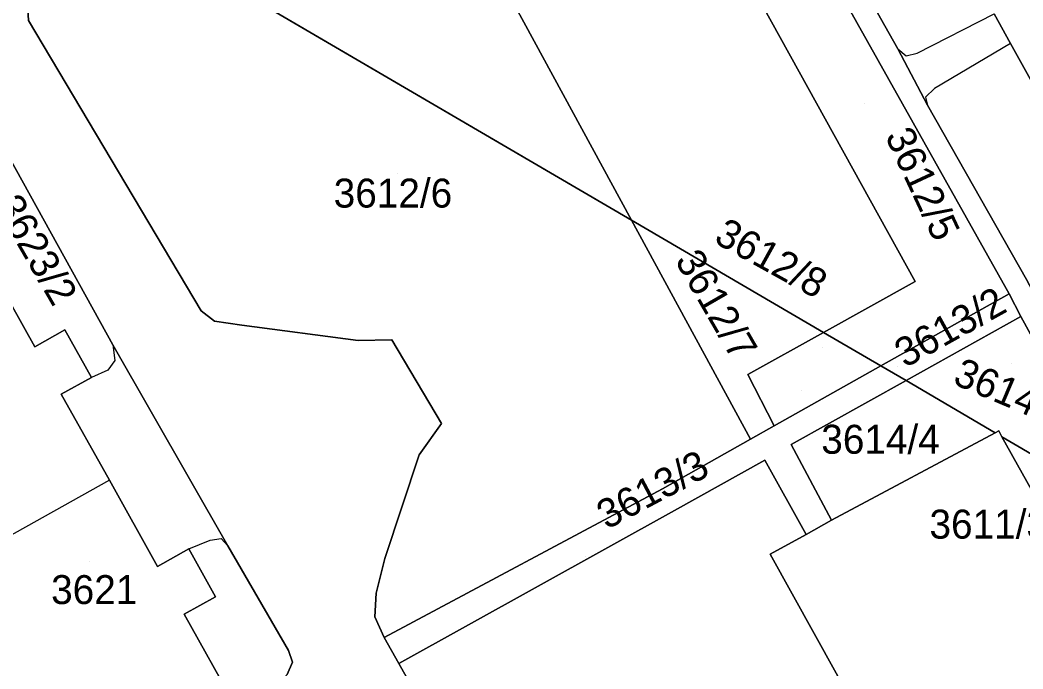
# Model space of a CAD drawing. Extents: x -262715 to -259381, y -1237238 to -1231182.
# Drawn here: x -261726.9 to -261657.7, y -1236007.7 to -1235962.8 of the extents above; entities that cross this region are included whole.
import ezdxf

# ---------------------------------------------------------------- set-up
doc = ezdxf.new("R2010")
doc.units = 0
for name, color, linetype in [('body_kn', 7, 'Continuous'), ('kladpar_druhypozemkov', 7, 'Continuous'), ('kladpar_hranice', 7, 'Continuous'), ('kladpar_parcelnecisla', 7, 'Continuous'), ('kladpar_plochy', 7, 'Continuous'), ('kladpar_sipky', 7, 'Continuous'), ('zappar_hrandruhpozemk', 7, 'Continuous')]:
    doc.layers.add(name, color=color, linetype=linetype)

msp = doc.modelspace()

# ---------------------------------------------------------------- linework, layer by layer
at = {"layer": 'body_kn'}
for p, q in [((-261726.33, -1235962.87), (-261726.33, -1235962.87)), ((-261658.56, -1235964.46), (-261658.56, -1235964.46)), ((-261658.56, -1235964.46), (-261658.56, -1235964.46)), ((-261666.32, -1235964.83), (-261666.32, -1235964.83)), ((-261666.32, -1235964.83), (-261666.32, -1235964.83)), ((-261665, -1235965.13), (-261665, -1235965.13)), ((-261665.75, -1235965.32), (-261665.75, -1235965.32)), ((-261663.79, -1235967.57), (-261663.79, -1235967.57)), ((-261664.42, -1235968.17), (-261664.42, -1235968.17)), ((-261664.28, -1235968.72), (-261664.28, -1235968.72)), ((-261684.71, -1235976.66), (-261684.71, -1235976.66)), ((-261684.71, -1235976.66), (-261684.71, -1235976.66)), ((-261665.14, -1235980.9), (-261665.14, -1235980.9)), ((-261658.65, -1235981.75), (-261658.65, -1235981.75)), ((-261714.4, -1235982.92), (-261714.4, -1235982.92)), ((-261713.49, -1235983.64), (-261713.49, -1235983.64)), ((-261657.83, -1235983.33), (-261657.83, -1235983.33)), ((-261723.81, -1235984.24), (-261723.81, -1235984.24)), ((-261711.6, -1235983.91), (-261711.6, -1235983.91)), ((-261671.45, -1235984.42), (-261671.45, -1235984.42)), ((-261703.56, -1235984.98), (-261703.56, -1235984.98)), ((-261701.25, -1235984.93), (-261701.25, -1235984.93)), ((-261725.89, -1235985.41), (-261725.89, -1235985.41)), ((-261720.49, -1235985.28), (-261720.49, -1235985.28)), ((-261720.49, -1235985.28), (-261720.49, -1235985.28)), ((-261720.37, -1235986.37), (-261720.37, -1235986.37)), ((-261720.85, -1235987.02), (-261720.85, -1235987.02)), ((-261667.51, -1235986.73), (-261667.51, -1235986.73)), ((-261667.51, -1235986.73), (-261667.51, -1235986.73)), ((-261721.98, -1235987.53), (-261721.98, -1235987.53)), ((-261676.67, -1235987.33), (-261676.67, -1235987.33)), ((-261676.67, -1235987.33), (-261676.67, -1235987.33)), ((-261665.76, -1235987.75), (-261665.76, -1235987.75)), ((-261665.76, -1235987.75), (-261665.76, -1235987.75)), ((-261724.06, -1235988.69), (-261724.06, -1235988.69)), ((-261697.82, -1235990.7), (-261697.82, -1235990.7)), ((-261674.86, -1235990.86), (-261674.86, -1235990.86)), ((-261659.61, -1235991.35), (-261659.61, -1235991.35)), ((-261659.61, -1235991.35), (-261659.61, -1235991.35)), ((-261659.37, -1235991.22), (-261659.37, -1235991.22)), ((-261659.37, -1235991.22), (-261659.37, -1235991.22)), ((-261676.5, -1235991.8), (-261676.5, -1235991.8)), ((-261673.68, -1235992.17), (-261673.68, -1235992.17)), ((-261673.68, -1235992.17), (-261673.68, -1235992.17)), ((-261659.15, -1235991.62), (-261659.15, -1235991.62)), ((-261659.15, -1235991.62), (-261659.15, -1235991.62)), ((-261699.37, -1235992.87), (-261699.37, -1235992.87)), ((-261675.5, -1235993.24), (-261675.5, -1235993.24)), ((-261675.5, -1235993.24), (-261675.5, -1235993.24)), ((-261720.74, -1235994.63), (-261720.74, -1235994.63)), ((-261720.74, -1235994.63), (-261720.74, -1235994.63)), ((-261682.56, -1235995.23), (-261682.56, -1235995.23)), ((-261681.73, -1235996.71), (-261681.73, -1235996.71)), ((-261670.9, -1235997.38), (-261670.9, -1235997.38)), ((-261672.65, -1235998.38), (-261672.65, -1235998.38)), ((-261713.78, -1235998.76), (-261713.78, -1235998.76)), ((-261713.02, -1235998.66), (-261713.02, -1235998.66)), ((-261715.26, -1235999.37), (-261715.26, -1235999.37)), ((-261715.26, -1235999.37), (-261715.26, -1235999.37)), ((-261712.57, -1235999.15), (-261712.57, -1235999.15)), ((-261675.14, -1235999.74), (-261675.14, -1235999.74)), ((-261701.74, -1236000.04), (-261701.74, -1236000.04)), ((-261717.42, -1236000.58), (-261717.42, -1236000.58)), ((-261702.33, -1236002.42), (-261702.33, -1236002.42)), ((-261713.42, -1236002.67), (-261713.42, -1236002.67)), ((-261715.57, -1236003.88), (-261715.57, -1236003.88)), ((-261702.41, -1236004.06), (-261702.41, -1236004.06)), ((-261701.77, -1236005.48), (-261701.77, -1236005.48)), ((-261701.77, -1236005.48), (-261701.77, -1236005.48)), ((-261708.39, -1236006.39), (-261708.39, -1236006.39)), ((-261708.1, -1236007.2), (-261708.1, -1236007.2)), ((-261700.76, -1236007.28), (-261700.76, -1236007.28))]:
    msp.add_line(p, q, dxfattribs=at)
at = {"layer": 'kladpar_druhypozemkov'}
for p, q in [((-261668.64, -1235968.6), (-261668.64, -1235968.6)), ((-261700.84, -1235973.46), (-261700.84, -1235973.46)), ((-261676.06, -1235985.03), (-261676.06, -1235985.03)), ((-261658.46, -1235986.56), (-261658.46, -1235986.56)), ((-261666.37, -1235986.75), (-261666.37, -1235986.75)), ((-261672.96, -1235988.4), (-261672.96, -1235988.4)), ((-261666.86, -1235991.27), (-261666.86, -1235991.27)), ((-261722.12, -1236000.25), (-261722.12, -1236000.25)), ((-261687.9, -1235999.9), (-261687.9, -1235999.9))]:
    msp.add_line(p, q, dxfattribs=at)
at = {"layer": 'kladpar_hranice'}
for p, q in [((-261723.25, -1235954.12), (-261684.71, -1235976.66)), ((-261684.71, -1235976.66), (-261723.25, -1235954.12)), ((-261684.71, -1235976.66), (-261671.45, -1235984.42)), ((-261671.45, -1235984.42), (-261684.71, -1235976.66)), ((-261676.67, -1235987.33), (-261671.45, -1235984.42)), ((-261671.45, -1235984.42), (-261667.51, -1235986.73)), ((-261667.51, -1235986.73), (-261671.45, -1235984.42)), ((-261667.51, -1235986.73), (-261665.76, -1235987.75)), ((-261665.76, -1235987.75), (-261667.51, -1235986.73)), ((-261673.68, -1235992.17), (-261665.76, -1235987.75)), ((-261665.76, -1235987.75), (-261659.61, -1235991.35)), ((-261659.61, -1235991.35), (-261665.76, -1235987.75)), ((-261659.15, -1235991.62), (-261656.28, -1235993.3)), ((-261656.28, -1235993.3), (-261659.15, -1235991.62))]:
    msp.add_line(p, q, dxfattribs=at)
for points in [[(-261700.14, -1235910.44), (-261695.81, -1235907.56), (-261696.3, -1235908.79), (-261696.13, -1235910.23), (-261682.96, -1235934.42), (-261680.87, -1235938.67), (-261674.47, -1235950.17), (-261672.63, -1235953.64), (-261666.32, -1235964.83), (-261664.28, -1235968.72), (-261657.45, -1235980.76), (-261655.55, -1235984.37), (-261649.11, -1235996.09), (-261647.9, -1235998.2)], [(-261647.9, -1235998.2), (-261649.11, -1235996.09), (-261655.55, -1235984.37), (-261657.45, -1235980.76), (-261664.28, -1235968.72), (-261666.32, -1235964.83), (-261672.63, -1235953.64), (-261674.47, -1235950.17), (-261680.87, -1235938.67), (-261682.96, -1235934.42), (-261696.13, -1235910.23), (-261696.3, -1235908.79), (-261695.81, -1235907.56)], [(-261656.28, -1235993.3), (-261653.25, -1235991.72), (-261657.83, -1235983.33), (-261658.65, -1235981.75), (-261674.3, -1235953.82), (-261675.47, -1235951.64), (-261694.09, -1235918.19), (-261695.04, -1235916.46), (-261697.94, -1235911.57), (-261698.79, -1235910.77), (-261700.14, -1235910.44)], [(-261708.89, -1235932.33), (-261698.55, -1235920.54), (-261695.04, -1235916.46), (-261694.09, -1235918.19), (-261697.65, -1235922.13), (-261680.01, -1235954.03), (-261675.47, -1235951.64), (-261674.3, -1235953.82), (-261678.75, -1235956.26), (-261665.14, -1235980.9), (-261671.45, -1235984.42)], [(-261684.71, -1235976.66), (-261694.85, -1235957.99), (-261704.72, -1235951.97), (-261730.8, -1235940.42), (-261732.17, -1235937.98), (-261704.09, -1235950.34), (-261696.53, -1235954.95), (-261708.89, -1235932.33)], [(-261730.8, -1235940.42), (-261704.72, -1235951.97), (-261694.85, -1235957.99), (-261684.71, -1235976.66)], [(-261668.08, -1236100.29), (-261670.9, -1236086.64), (-261672.16, -1236081.49), (-261675.54, -1236066.75), (-261677.5, -1236061.86), (-261685.65, -1236046.92), (-261694.66, -1236031.04), (-261703.07, -1236016.05), (-261705.14, -1236012.48), (-261705.61, -1236011.77), (-261706.27, -1236011.58), (-261708.15, -1236011.79), (-261710.59, -1236012.8), (-261712.05, -1236010.19), (-261709.9, -1236009.62), (-261708.47, -1236008.04), (-261708.1, -1236007.2), (-261708.39, -1236006.39), (-261712.57, -1235999.15), (-261720.49, -1235985.28), (-261730.06, -1235968), (-261736.15, -1235950.61)], [(-261678.75, -1235956.26), (-261674.3, -1235953.82), (-261658.65, -1235981.75), (-261667.51, -1235986.73)], [(-261684.71, -1235976.66), (-261676.5, -1235991.8), (-261682.56, -1235995.23), (-261701.77, -1236005.48), (-261702.41, -1236004.06), (-261702.33, -1236002.42), (-261701.74, -1236000.04), (-261699.37, -1235992.87), (-261697.82, -1235990.7), (-261701.25, -1235984.93), (-261703.56, -1235984.98), (-261711.6, -1235983.91), (-261713.49, -1235983.64), (-261714.4, -1235982.92), (-261726.33, -1235962.87), (-261726.38, -1235961.73), (-261725.95, -1235960.46), (-261723.03, -1235954.52)], [(-261671.45, -1235984.42), (-261665.14, -1235980.9), (-261678.75, -1235956.26)], [(-261648.09, -1235957.54), (-261644.3, -1235964.36), (-261655.2, -1235970.53), (-261658.56, -1235964.46), (-261659.69, -1235962.41)], [(-261726.38, -1235961.73), (-261726.33, -1235962.87), (-261714.4, -1235982.92), (-261713.49, -1235983.64), (-261711.6, -1235983.91), (-261703.56, -1235984.98), (-261701.25, -1235984.93), (-261697.82, -1235990.7), (-261699.37, -1235992.87), (-261701.74, -1236000.04), (-261702.33, -1236002.42), (-261702.41, -1236004.06), (-261701.77, -1236005.48), (-261700.76, -1236007.28), (-261685.13, -1236035.17)], [(-261659.69, -1235962.41), (-261658.56, -1235964.46), (-261655.2, -1235970.53), (-261651.03, -1235978.06), (-261649.9, -1235980.11), (-261646.84, -1235985.64), (-261642.65, -1235993.21), (-261641.49, -1235995.3), (-261638.2, -1236001.24), (-261636.04, -1236005.14)], [(-261730.06, -1235968), (-261720.49, -1235985.28), (-261712.57, -1235999.15), (-261708.39, -1236006.39), (-261708.1, -1236007.2), (-261708.47, -1236008.04), (-261709.9, -1236009.62), (-261712.05, -1236010.19), (-261715.57, -1236003.88), (-261713.42, -1236002.67), (-261715.26, -1235999.37), (-261717.42, -1236000.58), (-261720.74, -1235994.63), (-261724.06, -1235988.69), (-261721.98, -1235987.53), (-261723.81, -1235984.24), (-261725.89, -1235985.41), (-261729.37, -1235979.18)], [(-261671.45, -1235984.42), (-261676.67, -1235987.33), (-261674.86, -1235990.86), (-261676.5, -1235991.8), (-261684.71, -1235976.66)], [(-261729.37, -1235979.18), (-261725.89, -1235985.41), (-261723.81, -1235984.24), (-261721.98, -1235987.53), (-261724.06, -1235988.69), (-261720.74, -1235994.63), (-261717.42, -1236000.58), (-261715.26, -1235999.37), (-261713.42, -1236002.67), (-261715.57, -1236003.88), (-261712.05, -1236010.19), (-261723.08, -1236016.35), (-261731.77, -1236000.8), (-261740.43, -1235985.35), (-261729.37, -1235979.18)], [(-261667.51, -1235986.73), (-261658.65, -1235981.75), (-261657.83, -1235983.33), (-261665.76, -1235987.75)], [(-261665.76, -1235987.75), (-261657.83, -1235983.33), (-261653.25, -1235991.72), (-261656.28, -1235993.3)], [(-261701.77, -1236005.48), (-261682.56, -1235995.23), (-261676.5, -1235991.8), (-261674.86, -1235990.86), (-261667.51, -1235986.73)], [(-261667.51, -1235986.73), (-261674.86, -1235990.86), (-261676.67, -1235987.33)], [(-261665.76, -1235987.75), (-261673.68, -1235992.17), (-261670.9, -1235997.38), (-261672.65, -1235998.38), (-261675.5, -1235993.24), (-261681.73, -1235996.71), (-261700.76, -1236007.28), (-261701.77, -1236005.48)], [(-261659.37, -1235991.22), (-261659.15, -1235991.62), (-261645.89, -1236015.37), (-261641.6, -1236013.13), (-261640.57, -1236015.16), (-261644.84, -1236017.45), (-261620.32, -1236061.49), (-261612.68, -1236065.74), (-261611.06, -1236068.53), (-261622.18, -1236062.34), (-261637.19, -1236068.77), (-261660.5, -1236026.2), (-261662.24, -1236030.9), (-261668.09, -1236046.76), (-261669.85, -1236046.53), (-261663.82, -1236030.1), (-261661.6, -1236024.18), (-261675.14, -1235999.74), (-261672.65, -1235998.38), (-261670.9, -1235997.38), (-261659.61, -1235991.35), (-261659.37, -1235991.22)], [(-261659.61, -1235991.35), (-261670.9, -1235997.38), (-261673.68, -1235992.17)], [(-261659.15, -1235991.62), (-261659.37, -1235991.22), (-261659.61, -1235991.35)], [(-261650.52, -1235996.67), (-261641.6, -1236013.13), (-261645.89, -1236015.37), (-261659.15, -1235991.62)], [(-261675.5, -1235993.24), (-261672.65, -1235998.38), (-261675.14, -1235999.74), (-261661.6, -1236024.18), (-261663.82, -1236030.1), (-261669.85, -1236046.53), (-261677.34, -1236045.86), (-261679.07, -1236045.63), (-261680.23, -1236044.1), (-261685.13, -1236035.17), (-261700.76, -1236007.28), (-261681.73, -1235996.71), (-261675.5, -1235993.24)]]:
    msp.add_lwpolyline(points, dxfattribs=at)
at = {"layer": 'kladpar_plochy'}
for points in [[(-261708.89, -1235932.33), (-261698.55, -1235920.54), (-261695.04, -1235916.46), (-261694.09, -1235918.19), (-261697.65, -1235922.13), (-261680.01, -1235954.03), (-261675.47, -1235951.64), (-261674.3, -1235953.82), (-261678.75, -1235956.26), (-261665.14, -1235980.9), (-261671.45, -1235984.42), (-261684.71, -1235976.66), (-261694.85, -1235957.99), (-261704.72, -1235951.97), (-261730.8, -1235940.42), (-261732.17, -1235937.98), (-261704.09, -1235950.34), (-261696.53, -1235954.95)], [(-261730.8, -1235940.42), (-261704.72, -1235951.97), (-261694.85, -1235957.99), (-261684.71, -1235976.66), (-261723.25, -1235954.12)], [(-261678.75, -1235956.26), (-261674.3, -1235953.82), (-261658.65, -1235981.75), (-261667.51, -1235986.73), (-261671.45, -1235984.42), (-261665.14, -1235980.9)], [(-261723.03, -1235954.52), (-261723.25, -1235954.12), (-261684.71, -1235976.66), (-261676.5, -1235991.8), (-261682.56, -1235995.23), (-261701.77, -1236005.48), (-261702.41, -1236004.06), (-261702.33, -1236002.42), (-261701.74, -1236000.04), (-261699.37, -1235992.87), (-261697.82, -1235990.7), (-261701.25, -1235984.93), (-261703.56, -1235984.98), (-261711.6, -1235983.91), (-261713.49, -1235983.64), (-261714.4, -1235982.92), (-261726.33, -1235962.87), (-261726.38, -1235961.73), (-261725.95, -1235960.46)], [(-261684.71, -1235976.66), (-261671.45, -1235984.42), (-261676.67, -1235987.33), (-261674.86, -1235990.86), (-261676.5, -1235991.8)], [(-261729.37, -1235979.18), (-261725.89, -1235985.41), (-261723.81, -1235984.24), (-261721.98, -1235987.53), (-261724.06, -1235988.69), (-261720.74, -1235994.63), (-261717.42, -1236000.58), (-261715.26, -1235999.37), (-261713.42, -1236002.67), (-261715.57, -1236003.88), (-261712.05, -1236010.19), (-261723.08, -1236016.35), (-261731.77, -1236000.8), (-261740.43, -1235985.35)], [(-261667.51, -1235986.73), (-261658.65, -1235981.75), (-261657.83, -1235983.33), (-261665.76, -1235987.75)], [(-261665.76, -1235987.75), (-261657.83, -1235983.33), (-261653.25, -1235991.72), (-261656.28, -1235993.3), (-261659.15, -1235991.62), (-261659.37, -1235991.22), (-261659.61, -1235991.35)], [(-261676.67, -1235987.33), (-261671.45, -1235984.42), (-261667.51, -1235986.73), (-261674.86, -1235990.86)], [(-261701.77, -1236005.48), (-261682.56, -1235995.23), (-261676.5, -1235991.8), (-261674.86, -1235990.86), (-261667.51, -1235986.73), (-261665.76, -1235987.75), (-261673.68, -1235992.17), (-261670.9, -1235997.38), (-261672.65, -1235998.38), (-261675.5, -1235993.24), (-261681.73, -1235996.71), (-261700.76, -1236007.28)], [(-261673.68, -1235992.17), (-261665.76, -1235987.75), (-261659.61, -1235991.35), (-261670.9, -1235997.38)], [(-261659.37, -1235991.22), (-261659.15, -1235991.62), (-261645.89, -1236015.37), (-261641.6, -1236013.13), (-261640.57, -1236015.16), (-261644.84, -1236017.45), (-261620.32, -1236061.49), (-261612.68, -1236065.74), (-261611.06, -1236068.53), (-261622.18, -1236062.34), (-261637.19, -1236068.77), (-261660.5, -1236026.2), (-261662.24, -1236030.9), (-261668.09, -1236046.76), (-261669.85, -1236046.53), (-261663.82, -1236030.1), (-261661.6, -1236024.18), (-261675.14, -1235999.74), (-261672.65, -1235998.38), (-261670.9, -1235997.38), (-261659.61, -1235991.35)], [(-261659.15, -1235991.62), (-261656.28, -1235993.3), (-261656.41, -1235993.37), (-261654.68, -1235996.39), (-261652.75, -1235995.36), (-261650.52, -1235996.67), (-261641.6, -1236013.13), (-261645.89, -1236015.37)], [(-261675.5, -1235993.24), (-261672.65, -1235998.38), (-261675.14, -1235999.74), (-261661.6, -1236024.18), (-261663.82, -1236030.1), (-261669.85, -1236046.53), (-261677.34, -1236045.86), (-261679.07, -1236045.63), (-261680.23, -1236044.1), (-261685.13, -1236035.17), (-261700.76, -1236007.28), (-261681.73, -1235996.71)]]:
    msp.add_lwpolyline(points, close=True, dxfattribs=at)
for points in [[(-261668.08, -1236100.29), (-261670.9, -1236086.64), (-261672.16, -1236081.49), (-261675.54, -1236066.75), (-261677.5, -1236061.86), (-261685.65, -1236046.92), (-261694.66, -1236031.04), (-261703.07, -1236016.05), (-261705.14, -1236012.48), (-261705.61, -1236011.77), (-261706.27, -1236011.58), (-261708.15, -1236011.79), (-261710.59, -1236012.8), (-261712.05, -1236010.19), (-261709.9, -1236009.62), (-261708.47, -1236008.04), (-261708.1, -1236007.2), (-261708.39, -1236006.39), (-261712.57, -1235999.15), (-261720.49, -1235985.28), (-261730.06, -1235968), (-261736.15, -1235950.61)], [(-261672.63, -1235953.64), (-261666.32, -1235964.83), (-261664.28, -1235968.72), (-261657.45, -1235980.76), (-261655.55, -1235984.37), (-261649.11, -1235996.09), (-261647.9, -1235998.2), (-261650.52, -1235996.67), (-261651.57, -1235994.73), (-261652.75, -1235995.36), (-261656.28, -1235993.3), (-261653.25, -1235991.72), (-261657.83, -1235983.33), (-261658.65, -1235981.75), (-261674.3, -1235953.82)], [(-261659.69, -1235962.41), (-261658.56, -1235964.46), (-261655.2, -1235970.53), (-261651.03, -1235978.06), (-261649.9, -1235980.11), (-261646.84, -1235985.64), (-261642.65, -1235993.21), (-261641.49, -1235995.3), (-261638.2, -1236001.24), (-261636.04, -1236005.14), (-261646.88, -1235998.8), (-261647.9, -1235998.2), (-261649.11, -1235996.09), (-261655.55, -1235984.37), (-261657.45, -1235980.76), (-261664.28, -1235968.72), (-261666.32, -1235964.83), (-261672.63, -1235953.64)], [(-261648.09, -1235957.54), (-261644.3, -1235964.36), (-261655.2, -1235970.53), (-261658.56, -1235964.46), (-261659.69, -1235962.41)], [(-261726.38, -1235961.73), (-261726.33, -1235962.87), (-261714.4, -1235982.92), (-261713.49, -1235983.64), (-261711.6, -1235983.91), (-261703.56, -1235984.98), (-261701.25, -1235984.93), (-261697.82, -1235990.7), (-261699.37, -1235992.87), (-261701.74, -1236000.04), (-261702.33, -1236002.42), (-261702.41, -1236004.06), (-261701.77, -1236005.48), (-261700.76, -1236007.28), (-261685.13, -1236035.17)], [(-261730.06, -1235968), (-261720.49, -1235985.28), (-261712.57, -1235999.15), (-261708.39, -1236006.39), (-261708.1, -1236007.2), (-261708.47, -1236008.04), (-261709.9, -1236009.62), (-261712.05, -1236010.19), (-261715.57, -1236003.88), (-261713.42, -1236002.67), (-261715.26, -1235999.37), (-261717.42, -1236000.58), (-261720.74, -1235994.63), (-261724.06, -1235988.69), (-261721.98, -1235987.53), (-261723.81, -1235984.24), (-261725.89, -1235985.41), (-261729.37, -1235979.18)]]:
    msp.add_lwpolyline(points, dxfattribs=at)
at = {"layer": 'kladpar_sipky'}
msp.add_line((-261671.56, -1235985.45), (-261671.56, -1235985.45), dxfattribs=at)
at = {"layer": 'zappar_hrandruhpozemk'}
for p, q in [((-261665, -1235965.13), (-261659.69, -1235962.41)), ((-261658.56, -1235964.46), (-261663.79, -1235967.57)), ((-261720.85, -1235987.02), (-261721.98, -1235987.53)), ((-261720.74, -1235994.63), (-261731.77, -1236000.8)), ((-261715.26, -1235999.37), (-261713.78, -1235998.76))]:
    msp.add_line(p, q, dxfattribs=at)
for points in [[(-261666.32, -1235964.83), (-261665.75, -1235965.32), (-261665, -1235965.13)], [(-261663.79, -1235967.57), (-261664.42, -1235968.17), (-261664.28, -1235968.72)], [(-261720.49, -1235985.28), (-261720.37, -1235986.37), (-261720.85, -1235987.02)], [(-261713.78, -1235998.76), (-261713.02, -1235998.66), (-261712.57, -1235999.15)]]:
    msp.add_lwpolyline(points, dxfattribs=at)

# ---------------------------------------------------------------- texts
at = {"layer": 'kladpar_parcelnecisla'}
for s, rotation, p in [('3612/5', 295, (-261667.236, -1235970.857)), ('3623/2', 300, (-261728.68, -1235975.652)), ('3612/8', 331, (-261679.105, -1235978.169)), ('3612/7', 300, (-261681.747, -1235979.452)), ('3613/2', 29, (-261665.824, -1235986.899)), ('3614/1', 337, (-261662.616, -1235987.945)), ('3613/3', 28, (-261686.412, -1235998.062))]:
    msp.add_text(s, height=2, rotation=rotation, dxfattribs=at).set_placement(p)
for s, p in [('3612/6', (-261705.26, -1235975.8)), ('3614/4', (-261671.613, -1235992.8)), ('3611/3', (-261664.146, -1235998.66)), ('3621', (-261724.76, -1236003.18))]:
    msp.add_text(s, height=2, dxfattribs=at).set_placement(p)

doc.saveas('drawing.dxf')
